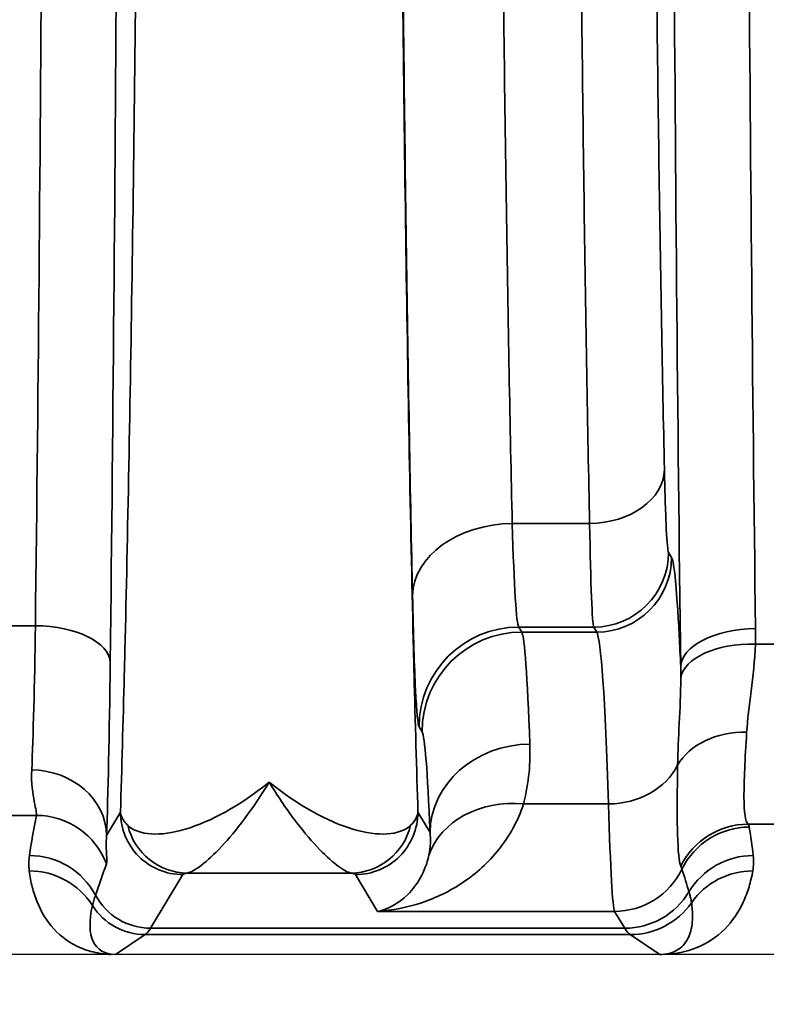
# Model space of a CAD drawing. Header units: millimetres. Extents: x 399 to 6233, y -1870 to 1602.
# Tile 532 of 656: x 6018.68 to 6024.66, y -118.6 to -110.7. Entities that reach past the tile are written whole.
import ezdxf

# ---------------------------------------------------------------- set-up
doc = ezdxf.new("R2010")
doc.units = ezdxf.units.MM
for name, color, linetype, lineweight in [('AM_5', 3, 'Continuous', 25), ('可見 (ISO)', 7, 'Continuous', 25), ('窄部可見 (ISO)', 7, 'Continuous', 35)]:
    doc.layers.add(name, color=color, linetype=linetype, lineweight=lineweight)
doc.styles.add('尺寸標註', font='romans.shx', dxfattribs={"bigfont": 'CHINESET.SHX'})
doc.dimstyles.new('CNS1$0', dxfattribs={"dimtxt": 2.5, "dimasz": 2.5, "dimexe": 1, "dimexo": 1, "dimgap": 1.5, "dimtad": 1, "dimtoh": 1, "dimdec": 1, "dimdsep": 46, "dimtxsty": '尺寸標註', "dimcen": 0, "dimclrd": 2, "dimclre": 2, "dimclrt": 1, "dimadec": 0, "dimazin": 2, "dimtp": 0.1, "dimtm": 0.1, "dimtfac": 0.71, "dimtdec": 1, "dimtmove": 0, "dimatfit": 0, "dimfxl": 0, "dimlwd": 13, "dimlwe": 13, "dimarcsym": 0})

# ---------------------------------------------------------------- blocks, each defined once
blk = doc.blocks.new('*D332')
at = {"layer": 'AM_5', "color": 2, "lineweight": 13}
for p, q in [((6099.1296, -103.796), (6099.1296, -138.1559)), ((5938.4296, -120.028), (5938.4296, -138.1559)), ((6096.6296, -137.1559), (5940.9296, -137.1559))]:
    blk.add_line(p, q, dxfattribs=at)
at = {"layer": 'AM_5', "color": 2, "lineweight": -2}
for points in [[(5940.9296, -136.7392), (5940.9296, -137.5725), (5938.4296, -137.1559)], [(6096.6296, -136.7392), (6096.6296, -137.5725), (6099.1296, -137.1559)]]:
    blk.add_solid(points, dxfattribs=at)
at = {"layer": 'Defpoints', "color": 0, "lineweight": -2}
for p in [(6099.1296, -102.796), (5938.4296, -119.028), (5938.4296, -137.1559)]:
    blk.add_point(p, dxfattribs=at)
at = {"layer": 'AM_5', "color": 1, "insert": (6018.7796, -134.4059), "char_height": 2.5, "attachment_point": 5, "style": '尺寸標註'}
blk.add_mtext('160.7', dxfattribs=at)

msp = doc.modelspace()

# ---------------------------------------------------------------- linework, layer by layer
at = {"layer": '可見 (ISO)'}
for p, q in [((6021.9098, -117.546), (6021.9097, -117.546)), ((6022.3296, -117.546), (6022.3296, -117.546)), ((6023.4206, -117.546), (6023.4205, -117.546)), ((6083.1796, -118.196), (5978.6796, -118.196))]:
    msp.add_line(p, q, dxfattribs=at)
for points, knots in [([(6019.4467, -118.1958), (6019.4424, -118.1959), (6019.4376, -118.1959), (6019.4321, -118.1959), (6019.4253, -118.196), (6019.4178, -118.196), (6019.4106, -118.196)], [-0.00000491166, -0.00000491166, -0.00000491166, -0.00000491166, 0.00001268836, 0.00001268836, 0.00001268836, 0.00003478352, 0.00003478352, 0.00003478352, 0.00003478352]), ([(6023.8502, -118.196), (6023.8427, -118.196), (6023.8349, -118.196), (6023.8278, -118.1959), (6023.8221, -118.1959), (6023.817, -118.1959), (6023.8125, -118.1958)], [0.00000000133, 0.00000000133, 0.00000000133, 0.00000000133, 0.00002276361, 0.00002276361, 0.00002276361, 0.00004084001, 0.00004084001, 0.00004084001, 0.00004084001])]:
    msp.add_open_spline(points, degree=3, knots=knots, dxfattribs=at)
at = {"layer": '窄部可見 (ISO)'}
for p, q in [((6022.6284, -114.7385), (6023.2484, -114.7385)), ((6023.8813, -114.9698), (6023.9054, -115.01)), ((6018.5539, -115.5583), (6018.8053, -115.5583)), ((6023.2814, -115.5694), (6022.6807, -115.5694)), ((6022.6807, -115.5694), (6022.7048, -115.6096)), ((6023.3055, -115.6096), (6023.2814, -115.5694)), ((6022.7048, -115.6096), (6023.3055, -115.6096)), ((6024.5775, -115.7054), (6024.7791, -115.7054)), ((6021.905, -116.4091), (6021.8809, -116.3689)), ((6023.4005, -116.9884), (6022.719, -116.9884)), ((6019.3758, -117.2413), (6019.4871, -117.0556)), ((6021.872, -117.0556), (6021.9693, -117.2178)), ((6018.8136, -117.0805), (6018.5456, -117.0805)), ((6024.8063, -117.151), (6024.5171, -117.151)), ((6021.3362, -117.5426), (6020.023, -117.5426)), ((6019.987, -117.5553), (6019.7289, -117.9856)), ((6021.549, -117.8502), (6021.3722, -117.5553)), ((6023.4491, -117.8502), (6021.549, -117.8502)), ((6023.5303, -117.9856), (6023.4491, -117.8502)), ((6019.7289, -117.9856), (6023.5303, -117.9856)), ((6019.6853, -118.0368), (6019.4467, -118.1958)), ((6023.5739, -118.0368), (6019.6853, -118.0368)), ((6023.8125, -118.1958), (6023.5739, -118.0368))]:
    msp.add_line(p, q, dxfattribs=at)
for centre, major_axis, ratio, start_param, end_param in [((6025.0393, -102.796), (0, -25), 0.02145, 4.712389, 5.249223), ((6023.2484, -114.305), (0.5999, 0.0131), 0.722333, 4.696582, 6.252897), ((6022.6284, -115.3164), (-0.7998, -0.0175), 0.722333, 4.696582, 6.252897), ((6022.6835, -112.5697), (0, -3.0016), 0.026524, 5.519892, 6.248317), ((6023.2814, -114.9698), (-0.5145, -0.3086), 0.999172, 1.030857, 2.600922), ((6023.3055, -115.01), (-0.5145, -0.3086), 0.999172, 1.030857, 2.600922), ((6018.7495, -114.4842), (-0.007, -2.5802), 0.02502, 0.526295, 1.141522), ((6018.8053, -115.8528), (0.6, -0.0071), 0.49083, 0.024039, 1.576589), ((6022.6807, -116.3689), (-0.686, -0.4115), 0.999172, 4.17245, 5.742515), ((6022.7048, -116.4091), (-0.686, -0.4115), 0.999172, 4.17245, 5.742515), ((6022.7074, -122.019), (-0.0078, 6.4141), 0.020853, 5.746004, 6.244477), ((6023.2992, -123.6082), (0, 8.0034), 0.022512, 5.68634, 6.248297), ((6024.5785, -115.8883), (-0.6, -0.0075), 0.511389, 4.706014, 6.258813), ((6024.5775, -116.0152), (-0.5998, 0.017), 0.516223, 4.726998, 6.223647), ((6019.3494, -114.5639), (0.007, 3.0963), 0.02085, 3.667868, 4.283101), ((6021.9076, -122.1775), (0.0078, -5.7727), 0.02317, 2.604404, 3.102879), ((6024.5075, -116.8641), (-0.5992, 0.0308), 0.751758, 4.750994, 5.926954), ((6022.7692, -117.2178), (-0.7994, -0.0322), 0.886923, 4.676703, 6.237832), ((6023.4005, -116.4922), (-0.5997, -0.0185), 0.826915, 1.545318, 2.720266), ((6018.7759, -117.2413), (0.5996, -0.0229), 0.876399, 0.0435, 1.604216), ((6022.719, -117.6501), (-0.77, 0.2169), 0.816863, 4.938539, 6.229754), ((6023.447, -113.7362), (-0.0053, 4.1169), 0.020059, 2.481509, 3.103526), ((6019.5345, -116.6468), (-0.5869, -1.8981), 0.297416, 5.033605, 5.211679), ((6018.8136, -117.6795), (0.5879, -0.1199), 0.998201, 0.559467, 1.77166), ((6024.5171, -117.75), (-0.4623, -0.3825), 0.997094, 4.022529, 5.135982), ((6014.4586, -117.1797), (10.0703, 0), 0.058758, 0.009209, 0.048451), ((6020.023, -117.0429), (0.0934, -0.4912), 0.982985, 4.763266, 6.092027), ((6021.3362, -117.0429), (-0.0934, -0.4912), 0.982985, 0.191158, 1.51992), ((6024.5285, -117.7732), (-0.5926, -0.0942), 0.998229, 4.555036, 5.673797), ((6023.6848, -116.5133), (0.6287, -2.0734), 0.310752, 1.035771, 1.153876), ((6018.7579, -118.0014), (0.5942, -0.0832), 0.998238, 0.627947, 1.709607), ((6020.1819, -116.7307), (1.0063, 2.0975), 0.194686, 2.022352, 2.15293), ((6024.5596, -118.0013), (-0.5962, -0.0672), 0.99825, 4.600326, 5.631261), ((6018.7559, -118.1246), (0.5953, 0.0753), 0.998245, 0.438747, 1.445107), ((6023.4491, -117.2506), (-0.5145, -0.3086), 0.999172, 1.030857, 2.149979), ((6019.8181, -109.9127), (4.1719, -7.6103), 0.009939, 0.048768, 0.091866), ((3164.059, -120.2556), (2860.2581, 0.7157), 0.046839, 0.013782, 0.015139), ((6024.5568, -118.1246), (-0.5907, 0.1051), 0.998218, 4.888081, 5.84797), ((6023.5303, -117.386), (-0.5145, -0.3086), 0.999172, 1.030857, 2.06212), ((6019.7289, -117.4859), (-0.4288, 0.2572), 0.999172, 1.028727, 2.110736), ((6023.5739, -117.4368), (-0.3328, -0.4992), 0.999683, 0.588111, 1.548236), ((6019.9603, -117.3535), (0.6415, 0.8024), 0.399262, 2.444096, 3.45076), ((6019.6853, -117.5368), (-0.2773, 0.416), 0.999683, 1.546818, 2.553481), ((6019.6562, -18.0031), (0, -100.0434), 0.020838, 0.01396, 0.034899), ((6023.603, -18.0032), (0, -100.0433), 0.020817, 6.248286, 6.269226)]:
    msp.add_ellipse(centre, major_axis=major_axis, ratio=ratio, start_param=start_param, end_param=end_param, dxfattribs=at)
for points, knots in [([(6019.4871, -117.0556), (6019.4979, -116.7088), (6019.5084, -116.3355), (6019.5181, -115.9471), (6019.5197, -115.8837), (6019.5213, -115.8194), (6019.5228, -115.7543), (6019.5341, -115.2901), (6019.5446, -114.794), (6019.5544, -114.2753), (6019.5642, -113.7567), (6019.5733, -113.2126), (6019.5817, -112.6431), (6019.5901, -112.0735), (6019.5978, -111.4758), (6019.6047, -110.8597), (6019.6076, -110.5989), (6019.6103, -110.3349), (6019.613, -110.0679), (6019.6165, -109.7041), (6019.6198, -109.3344), (6019.6229, -108.9589), (6019.6281, -108.3077), (6019.6325, -107.6375), (6019.6361, -106.9527), (6019.6433, -105.5831), (6019.6469, -104.1968), (6019.6469, -102.796), (6019.6469, -101.3951), (6019.6433, -100.0095), (6019.6361, -98.6393), (6019.6305, -97.5589), (6019.6227, -96.5193), (6019.613, -95.5242), (6019.6103, -95.2571), (6019.6076, -94.9931), (6019.6047, -94.7323), (6019.5978, -94.116), (6019.5901, -93.5187), (6019.5817, -92.9492), (6019.5733, -92.3797), (6019.5642, -91.8356), (6019.5544, -91.3167), (6019.5446, -90.7979), (6019.5341, -90.3019), (6019.5228, -89.8378), (6019.5213, -89.7726), (6019.5197, -89.7083), (6019.5181, -89.6448), (6019.5084, -89.2565), (6019.4979, -88.8832), (6019.4871, -88.5363)], [0.026741, 0.026741, 0.026741, 0.026741, 0.0775937, 0.0775937, 0.0775937, 0.0858987, 0.0858987, 0.0858987, 0.1450564, 0.1450564, 0.1450564, 0.2042141, 0.2042141, 0.2042141, 0.2633718, 0.2633718, 0.2633718, 0.2884178, 0.2884178, 0.2884178, 0.3225295, 0.3225295, 0.3225295, 0.3816871, 0.3816871, 0.3816871, 0.5, 0.5, 0.5, 0.6183179, 0.6183179, 0.6183179, 0.7115978, 0.7115978, 0.7115978, 0.7366333, 0.7366333, 0.7366333, 0.795791, 0.795791, 0.795791, 0.8549487, 0.8549487, 0.8549487, 0.9141064, 0.9141064, 0.9141064, 0.9224137, 0.9224137, 0.9224137, 0.9732641, 0.9732641, 0.9732641, 0.9732641]), ([(6021.872, -88.5363), (6021.8612, -88.8832), (6021.8508, -89.2565), (6021.8411, -89.6448), (6021.8395, -89.7083), (6021.8379, -89.7726), (6021.8363, -89.8377), (6021.8251, -90.3019), (6021.8145, -90.798), (6021.8047, -91.3166), (6021.7949, -91.8353), (6021.7859, -92.3793), (6021.7775, -92.9489), (6021.7691, -93.5185), (6021.7614, -94.1162), (6021.7545, -94.7322), (6021.7516, -94.9931), (6021.7488, -95.257), (6021.7462, -95.5241), (6021.7426, -95.8879), (6021.7393, -96.2576), (6021.7363, -96.6331), (6021.7311, -97.2843), (6021.7266, -97.9545), (6021.723, -98.6393), (6021.7159, -100.0089), (6021.7123, -101.3952), (6021.7123, -102.796), (6021.7123, -104.1969), (6021.7159, -105.5824), (6021.723, -106.9527), (6021.7287, -108.033), (6021.7364, -109.0726), (6021.7462, -110.0678), (6021.7488, -110.3349), (6021.7516, -110.5989), (6021.7545, -110.8597), (6021.7614, -111.476), (6021.7691, -112.0733), (6021.7775, -112.6428), (6021.7859, -113.2123), (6021.7949, -113.7564), (6021.8047, -114.2752), (6021.8145, -114.7941), (6021.8251, -115.2901), (6021.8363, -115.7542), (6021.8379, -115.8194), (6021.8395, -115.8837), (6021.8411, -115.9471), (6021.8508, -116.3354), (6021.8612, -116.7088), (6021.872, -117.0557)], [0.026741, 0.026741, 0.026741, 0.026741, 0.0775937, 0.0775937, 0.0775937, 0.0858987, 0.0858987, 0.0858987, 0.1450564, 0.1450564, 0.1450564, 0.2042141, 0.2042141, 0.2042141, 0.2633718, 0.2633718, 0.2633718, 0.2884178, 0.2884178, 0.2884178, 0.3225295, 0.3225295, 0.3225295, 0.3816871, 0.3816871, 0.3816871, 0.5, 0.5, 0.5, 0.6183179, 0.6183179, 0.6183179, 0.7115978, 0.7115978, 0.7115978, 0.7366333, 0.7366333, 0.7366333, 0.795791, 0.795791, 0.795791, 0.8549487, 0.8549487, 0.8549487, 0.9141064, 0.9141064, 0.9141064, 0.9224137, 0.9224137, 0.9224137, 0.9732641, 0.9732641, 0.9732641, 0.9732641]), ([(6019.4052, -89.7392), (6019.4285, -91.721), (6019.4466, -93.8466), (6019.4587, -96.0467), (6019.4708, -98.2469), (6019.4769, -100.5214), (6019.4769, -102.796), (6019.4769, -105.0706), (6019.4708, -107.3451), (6019.4587, -109.5453), (6019.4466, -111.7454), (6019.4285, -113.871), (6019.4052, -115.8528)], [2.628521, 2.628521, 2.628521, 2.628521, 2.885057, 2.885057, 2.885057, 3.141593, 3.141593, 3.141593, 3.398129, 3.398129, 3.398129, 3.654665, 3.654665, 3.654665, 3.654665]), ([(6018.8053, -115.5583), (6018.8287, -113.6211), (6018.8467, -111.5436), (6018.8709, -107.2425), (6018.877, -105.0193), (6018.877, -100.5727), (6018.8709, -98.3495), (6018.8467, -94.0484), (6018.8287, -91.9708), (6018.8053, -90.0337)], [2.628521, 2.628521, 2.628521, 2.628521, 2.885057, 2.885057, 3.141593, 3.141593, 3.398129, 3.398129, 3.654665, 3.654665, 3.654665, 3.654665]), ([(6021.8286, -115.3164), (6021.811, -114.5102), (6021.795, -113.6187), (6021.7811, -112.6601), (6021.7672, -111.7014), (6021.7554, -110.6755), (6021.7458, -109.6033), (6021.7362, -108.531), (6021.7289, -107.4124), (6021.724, -106.2701), (6021.7191, -105.1279), (6021.7166, -103.9619), (6021.7166, -102.796), (6021.7166, -101.63), (6021.7191, -100.4641), (6021.724, -99.3218), (6021.7289, -98.1796), (6021.7362, -97.061), (6021.7458, -95.9887), (6021.7554, -94.9165), (6021.7672, -93.8906), (6021.7811, -92.9319), (6021.795, -91.9732), (6021.811, -91.0818), (6021.8286, -90.2756)], [2.334303, 2.334303, 2.334303, 2.334303, 2.536125, 2.536125, 2.536125, 2.737948, 2.737948, 2.737948, 2.93977, 2.93977, 2.93977, 3.141593, 3.141593, 3.141593, 3.343415, 3.343415, 3.343415, 3.545238, 3.545238, 3.545238, 3.74706, 3.74706, 3.74706, 3.948882, 3.948882, 3.948882, 3.948882]), ([(6022.6284, -90.8535), (6022.6108, -91.6225), (6022.5949, -92.4728), (6022.5671, -94.3017), (6022.5552, -95.2802), (6022.536, -97.3257), (6022.5287, -98.3926), (6022.5189, -100.5718), (6022.5164, -101.6839), (6022.5164, -103.9081), (6022.5189, -105.0202), (6022.5287, -107.1993), (6022.536, -108.2663), (6022.5552, -110.3118), (6022.5671, -111.2903), (6022.5949, -113.1192), (6022.6108, -113.9695), (6022.6284, -114.7385)], [2.334303, 2.334303, 2.334303, 2.334303, 2.536125, 2.536125, 2.737948, 2.737948, 2.93977, 2.93977, 3.141593, 3.141593, 3.343415, 3.343415, 3.545238, 3.545238, 3.74706, 3.74706, 3.948882, 3.948882, 3.948882, 3.948882]), ([(6023.2484, -114.7385), (6023.2322, -113.9695), (6023.2175, -113.1192), (6023.2048, -112.2047), (6023.192, -111.2903), (6023.1811, -110.3118), (6023.1723, -109.2891), (6023.1634, -108.2663), (6023.1567, -107.1993), (6023.1522, -106.1098), (6023.1477, -105.0202), (6023.1454, -103.9081), (6023.1454, -102.796), (6023.1454, -101.6839), (6023.1477, -100.5718), (6023.1522, -99.4822), (6023.1567, -98.3926), (6023.1634, -97.3257), (6023.1723, -96.3029), (6023.1811, -95.2802), (6023.192, -94.3017), (6023.2048, -93.3872), (6023.2175, -92.4728), (6023.2322, -91.6225), (6023.2484, -90.8535)], [2.334303, 2.334303, 2.334303, 2.334303, 2.536125, 2.536125, 2.536125, 2.737948, 2.737948, 2.737948, 2.93977, 2.93977, 2.93977, 3.141593, 3.141593, 3.141593, 3.343415, 3.343415, 3.343415, 3.545238, 3.545238, 3.545238, 3.74706, 3.74706, 3.74706, 3.948882, 3.948882, 3.948882, 3.948882]), ([(6023.8483, -91.287), (6023.832, -92.028), (6023.8174, -92.8475), (6023.7918, -94.61), (6023.7809, -95.553), (6023.7633, -97.5242), (6023.7566, -98.5525), (6023.7476, -100.6525), (6023.7453, -101.7242), (6023.7453, -103.8678), (6023.7476, -104.9395), (6023.7566, -107.0395), (6023.7633, -108.0678), (6023.7809, -110.039), (6023.7918, -110.982), (6023.8174, -112.7445), (6023.832, -113.5639), (6023.8483, -114.305)], [2.334303, 2.334303, 2.334303, 2.334303, 2.536125, 2.536125, 2.737948, 2.737948, 2.93977, 2.93977, 3.141593, 3.141593, 3.343415, 3.343415, 3.545238, 3.545238, 3.74706, 3.74706, 3.948882, 3.948882, 3.948882, 3.948882]), ([(6023.9786, -115.8884), (6023.9541, -113.9199), (6023.9351, -111.7937), (6023.9224, -109.5853), (6023.9097, -107.3768), (6023.9032, -105.0866), (6023.9032, -102.796)], [5.7463508, 5.7463508, 5.7463508, 5.7463508, 6.0147681, 6.0147681, 6.0147681, 6.2831853, 6.2831853, 6.2831853, 6.2831853]), ([(6023.8483, -114.305), (6023.8527, -114.5066), (6023.8579, -114.6692), (6023.8691, -114.8958), (6023.8752, -114.9596), (6023.8813, -114.9698)], [3.9488824, 3.9488824, 3.9488824, 3.9488824, 4.3131824, 4.3131824, 4.6774824, 4.6774824, 4.6774824, 4.6774824]), ([(6023.9054, -115.01), (6023.9221, -115.0379), (6023.939, -115.1797), (6023.9551, -115.4304), (6023.9632, -115.5568), (6023.9711, -115.7106), (6023.9786, -115.8884)], [1.6057029, 1.6057029, 1.6057029, 1.6057029, 1.8865079, 1.8865079, 1.8865079, 2.0280663, 2.0280663, 2.0280663, 2.0280663]), ([(6021.8809, -116.3689), (6021.8712, -116.3528), (6021.8616, -116.2518), (6021.8527, -116.0724), (6021.8438, -115.8931), (6021.8356, -115.6355), (6021.8286, -115.3164)], [1.6057029, 1.6057029, 1.6057029, 1.6057029, 1.9700029, 1.9700029, 1.9700029, 2.3343029, 2.3343029, 2.3343029, 2.3343029]), ([(6024.5075, -116.4128), (6024.4942, -116.6287), (6024.4853, -116.8066), (6024.487, -117.0561), (6024.4977, -117.1315), (6024.5171, -117.151)], [0.000931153, 0.000931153, 0.000931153, 0.000931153, 0.001928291, 0.001928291, 0.002925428, 0.002925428, 0.002925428, 0.002925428]), ([(6023.9794, -117.4871), (6023.9661, -117.455), (6023.9571, -117.3684), (6023.9532, -117.2326), (6023.9493, -117.0963), (6023.9504, -116.9074), (6023.954, -116.6782)], [0, 0, 0, 0, 0.001126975, 0.001126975, 0.001126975, 0.002257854, 0.002257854, 0.002257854, 0.002257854]), ([(6018.8136, -117.0805), (6018.8168, -117.0674), (6018.8077, -117.0299), (6018.7848, -116.908), (6018.771, -116.8228), (6018.7759, -116.7153)], [0, 0, 0, 0, 0.000661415, 0.000661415, 0.001322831, 0.001322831, 0.001322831, 0.001322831]), ([(6019.5455, -117.1596), (6019.5895, -117.2009), (6019.6551, -117.2239), (6019.7338, -117.229), (6019.8126, -117.234), (6019.9064, -117.2209), (6020.0073, -117.1909), (6020.209, -117.1309), (6020.4442, -117.0025), (6020.6796, -116.8138)], [0, 0, 0, 0, 0.000558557, 0.000558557, 0.000558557, 0.001117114, 0.001117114, 0.001117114, 0.002234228, 0.002234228, 0.002234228, 0.002234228]), ([(6020.6796, -116.8138), (6020.5466, -117.0323), (6020.4145, -117.2055), (6020.2392, -117.3926), (6020.184, -117.4431), (6020.0899, -117.5147), (6020.0503, -117.5364), (6020.023, -117.5426)], [-0.000011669, -0.000011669, -0.000011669, -0.000011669, 0.001066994, 0.001066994, 0.001606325, 0.001606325, 0.002145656, 0.002145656, 0.002145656, 0.002145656]), ([(6020.6796, -116.8138), (6020.9148, -117.0023), (6021.1474, -117.1299), (6021.351, -117.1906), (6021.5545, -117.2514), (6021.7256, -117.2423), (6021.8136, -117.1596)], [-0.000011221, -0.000011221, -0.000011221, -0.000011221, 0.001104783, 0.001104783, 0.001104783, 0.002220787, 0.002220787, 0.002220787, 0.002220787]), ([(6021.3362, -117.5426), (6021.3089, -117.5364), (6021.2693, -117.5147), (6021.2222, -117.4789), (6021.1751, -117.4431), (6021.12, -117.3926), (6021.0615, -117.3302), (6021.0031, -117.2678), (6020.9411, -117.1937), (6020.8769, -117.1076), (6020.8127, -117.0216), (6020.7455, -116.9221), (6020.6796, -116.8138)], [0, 0, 0, 0, 0.000534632, 0.000534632, 0.000534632, 0.001069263, 0.001069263, 0.001069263, 0.001603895, 0.001603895, 0.001603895, 0.002138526, 0.002138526, 0.002138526, 0.002138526]), ([(6022.719, -116.9884), (6022.673, -117.1294), (6022.6035, -117.2497), (6022.5208, -117.3534), (6022.4373, -117.4581), (6022.339, -117.546), (6022.2348, -117.6164), (6022.1291, -117.6878), (6022.0166, -117.7424), (6021.9007, -117.7812), (6021.7861, -117.8195), (6021.6673, -117.8423), (6021.549, -117.8502)], [0, 0, 0, 0, 0.000755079, 0.000755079, 0.000755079, 0.001517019, 0.001517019, 0.001517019, 0.002289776, 0.002289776, 0.002289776, 0.003053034, 0.003053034, 0.003053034, 0.003053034]), ([(6019.4871, -117.0556), (6019.4873, -117.0562), (6019.4875, -117.0596), (6019.4878, -117.0615), (6019.4881, -117.0637), (6019.4885, -117.0659), (6019.4889, -117.0681), (6019.4898, -117.0724), (6019.4909, -117.0768), (6019.4923, -117.0811), (6019.495, -117.0899), (6019.4988, -117.0986), (6019.5036, -117.1073), (6019.5108, -117.1203), (6019.5203, -117.1333), (6019.5322, -117.1462), (6019.5363, -117.1507), (6019.5408, -117.1552), (6019.5455, -117.1596)], [-0.00000006, -0.00000006, -0.00000006, -0.00000006, 0.0000256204, 0.0000256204, 0.0000256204, 0.000054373, 0.000054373, 0.000054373, 0.0001119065, 0.0001119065, 0.0001119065, 0.0002272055, 0.0002272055, 0.0002272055, 0.0003997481, 0.0003997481, 0.0003997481, 0.0004597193, 0.0004597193, 0.0004597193, 0.0004597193]), ([(6019.987, -117.5553), (6019.8562, -117.5552), (6019.7262, -117.5013), (6019.6337, -117.4088), (6019.5412, -117.3163), (6019.4873, -117.1863), (6019.4871, -117.0556)], [0, 0, 0, 0, 0.5, 0.5, 0.5, 1, 1, 1, 1]), ([(6021.3722, -117.5553), (6021.503, -117.5552), (6021.633, -117.5013), (6021.7255, -117.4088), (6021.818, -117.3163), (6021.8719, -117.1864), (6021.872, -117.0557)], [0, 0, 0, 0, 0.5, 0.5, 0.5, 1, 1, 1, 1]), ([(6019.3758, -117.2413), (6019.3706, -117.3064), (6019.3742, -117.3566), (6019.3765, -117.3938), (6019.3765, -117.3946), (6019.3766, -117.3953), (6019.3766, -117.3961), (6019.3788, -117.4336), (6019.3797, -117.4578), (6019.3754, -117.4696)], [0, 0, 0, 0, 0.000759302, 0.000759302, 0.000759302, 0.000774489, 0.000774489, 0.000774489, 0.001548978, 0.001548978, 0.001548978, 0.001548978]), ([(6021.549, -117.8502), (6021.6325, -117.8322), (6021.7164, -117.7881), (6021.7901, -117.7151), (6021.791, -117.7142), (6021.7919, -117.7134), (6021.7928, -117.7125), (6021.8295, -117.6757), (6021.8639, -117.6311), (6021.8929, -117.5787), (6021.9212, -117.5274), (6021.9449, -117.4687), (6021.9596, -117.3999)], [-0.000015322, -0.000015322, -0.000015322, -0.000015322, 0.001547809, 0.001547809, 0.001547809, 0.001566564, 0.001566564, 0.001566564, 0.002347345, 0.002347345, 0.002347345, 0.00311094, 0.00311094, 0.00311094, 0.00311094]), ([(6019.4106, -118.196), (6019.3743, -118.1944), (6019.338, -118.1903), (6019.3023, -118.1835), (6019.2556, -118.1745), (6019.2099, -118.1609), (6019.1664, -118.1423), (6019.0854, -118.1076), (6019.0123, -118.0556), (6018.9526, -117.9899), (6018.8961, -117.9278), (6018.8515, -117.8539), (6018.8191, -117.7744), (6018.8033, -117.7355), (6018.7903, -117.6952), (6018.78, -117.6544), (6018.7749, -117.634), (6018.7704, -117.6136), (6018.7663, -117.5922), (6018.7623, -117.5708), (6018.7588, -117.5486), (6018.7559, -117.5257)], [0.0321682, 0.0321682, 0.0321682, 0.0321682, 0.1368507, 0.1368507, 0.1368507, 0.2737771, 0.2737771, 0.2737771, 0.5290847, 0.5290847, 0.5290847, 0.7702868, 0.7702868, 0.7702868, 0.8883026, 0.8883026, 0.8883026, 0.9470384, 0.9470384, 0.9470384, 1.0057239, 1.0057239, 1.0057239, 1.0057239]), ([(6024.5568, -117.5256), (6024.5528, -117.5482), (6024.5483, -117.5695), (6024.5433, -117.5905), (6024.5383, -117.6117), (6024.5326, -117.6327), (6024.5263, -117.6534), (6024.5135, -117.6954), (6024.4981, -117.7363), (6024.4799, -117.7756), (6024.4421, -117.8569), (6024.3923, -117.9308), (6024.3315, -117.9922), (6024.2665, -118.0578), (6024.1891, -118.1091), (6024.1039, -118.1432), (6024.024, -118.1753), (6023.9377, -118.1923), (6023.8502, -118.196)], [2.1824074, 2.1824074, 2.1824074, 2.1824074, 2.2367975, 2.2367975, 2.2367975, 2.2916359, 2.2916359, 2.2916359, 2.402879, 2.402879, 2.402879, 2.6334858, 2.6334858, 2.6334858, 2.8796968, 2.8796968, 2.8796968, 3.1108341, 3.1108341, 3.1108341, 3.1108341]), ([(6024.0654, -117.7807), (6024.0633, -117.7661), (6024.06, -117.7503), (6024.0558, -117.7334), (6024.0527, -117.7208), (6024.0491, -117.7075), (6024.045, -117.6936)], [0, 0, 0, 0, 0.00120001, 0.00120001, 0.00120001, 0.00208952, 0.00208952, 0.00208952, 0.00208952]), ([(6019.2875, -117.7202), (6019.2825, -117.7355), (6019.2779, -117.7498), (6019.2739, -117.7633), (6019.2695, -117.7779), (6019.2657, -117.7915), (6019.2628, -117.804)], [0, 0, 0, 0, 0.001000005, 0.001000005, 0.001000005, 0.002089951, 0.002089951, 0.002089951, 0.002089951]), ([(6023.8125, -118.1958), (6023.8632, -118.1958), (6023.9096, -118.1854), (6023.9487, -118.1627), (6023.9853, -118.1416), (6024.0149, -118.1099), (6024.0357, -118.0693), (6024.0552, -118.0313), (6024.067, -117.9856), (6024.0714, -117.9353), (6024.0735, -117.911), (6024.0739, -117.8857), (6024.0729, -117.8597), (6024.0723, -117.8469), (6024.0714, -117.834), (6024.0702, -117.8209), (6024.0689, -117.8079), (6024.0674, -117.7946), (6024.0654, -117.7807)], [3.1406534, 3.1406534, 3.1406534, 3.1406534, 3.4037713, 3.4037713, 3.4037713, 3.6494301, 3.6494301, 3.6494301, 3.8799624, 3.8799624, 3.8799624, 3.9913262, 3.9913262, 3.9913262, 4.0462634, 4.0462634, 4.0462634, 4.1007779, 4.1007779, 4.1007779, 4.1007779])]:
    msp.add_open_spline(points, degree=3, knots=knots, dxfattribs=at)
for points in [[(6023.2814, -115.5694), (6023.2695, -115.5445), (6023.257, -115.2312), (6023.2484, -114.7385)], [(6024.5785, -115.5815), (6024.579, -115.6228), (6024.5787, -115.6641), (6024.5775, -115.7054)], [(6024.5775, -115.7054), (6024.5684, -115.9728), (6024.5202, -116.2072), (6024.5075, -116.4128)], [(6023.9793, -115.9798), (6023.9795, -115.9493), (6023.9793, -115.9188), (6023.9786, -115.8884)], [(6023.954, -116.6782), (6023.9568, -116.4589), (6023.9776, -116.2306), (6023.9793, -115.9798)], [(6022.7692, -116.5081), (6022.7744, -116.6531), (6022.7634, -116.8135), (6022.719, -116.9884)], [(6021.8136, -117.1596), (6021.85, -117.1254), (6021.8689, -117.0905), (6021.872, -117.0557)], [(6021.9596, -117.3999), (6021.974, -117.3321), (6021.9745, -117.2718), (6021.9693, -117.2178)], [(6018.7559, -117.5257), (6018.7507, -117.4846), (6018.7522, -117.4435), (6018.7579, -117.4024)], [(6024.5596, -117.4024), (6024.5643, -117.4434), (6024.5641, -117.4845), (6024.5568, -117.5256)], [(6020.023, -117.5426), (6020.001, -117.5468), (6019.9896, -117.551), (6019.987, -117.5553)], [(6021.3722, -117.5553), (6021.3696, -117.551), (6021.3582, -117.5468), (6021.3362, -117.5426)]]:
    msp.add_open_spline(points, degree=3, dxfattribs=at)

# ---------------------------------------------------------------- dimensions: what is measured, and where the dimension line sits
at = {"layer": 'AM_5'}
dim = msp.add_linear_dim(base=(5938.4296, -137.1559), p1=(6099.1296, -102.796), p2=(5938.4296, -119.028), dimstyle='CNS1$0', override={"dimfxl": 4, "dimarcsym": 1}, dxfattribs=at)
dim.commit()
dim.dimension.update_dxf_attribs({"geometry": '*D332', "text_midpoint": (6018.7796, -134.4059)})

doc.saveas('drawing.dxf')
